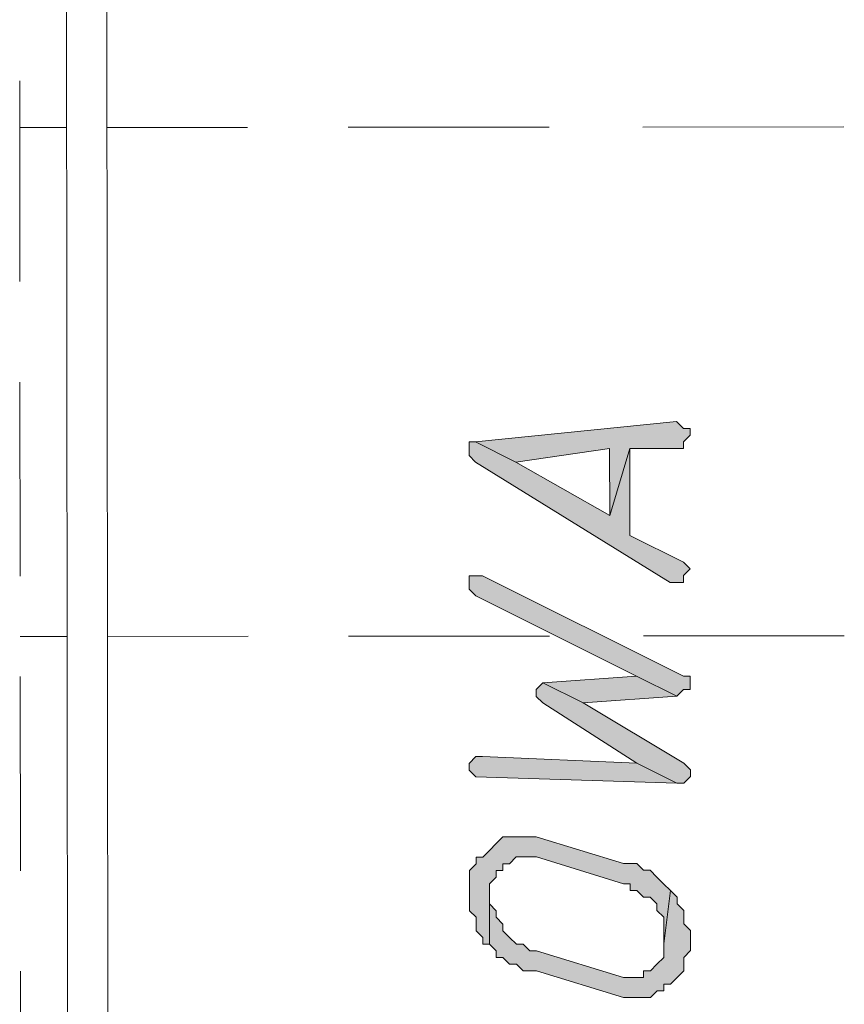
# Model space of a CAD drawing. Header units: inches. Extents: x -5850 to 5646, y 8947 to 13007.
# Tile 491 of 548: x -846 to -794, y 12268 to 12330. Entities that reach past the tile are written whole.
import ezdxf

# ---------------------------------------------------------------- set-up
doc = ezdxf.new("R2010")
doc.units = ezdxf.units.IN
doc.header["$MEASUREMENT"] = 0
doc.layers.add('at_Entity', color=7, linetype='Continuous')
doc.layers.add('at_Solid', color=7, linetype='Continuous')

msp = doc.modelspace()

# ---------------------------------------------------------------- hatches: boundary and pattern name
at = {"layer": 'at_Solid', "lineweight": 20}
for points in [[(-817.621, 12303.454), (-815.082, 12302.185), (-809.172, 12303.038), (-809.168, 12298.811), (-807.901, 12303.039), (-804.521, 12303.042), (-804.522, 12303.466), (-804.104, 12303.885), (-804.104, 12304.309), (-804.523, 12304.308), (-804.947, 12304.732)], [(-818.039, 12303.03), (-818.038, 12302.606), (-817.62, 12302.183), (-805.362, 12294.593), (-804.514, 12294.594), (-804.514, 12295.018), (-804.096, 12295.442), (-804.515, 12295.86), (-807.896, 12297.547), (-807.901, 12303.039), (-809.168, 12298.811), (-815.082, 12302.185), (-817.621, 12303.454), (-818.039, 12303.454)], [(-818.031, 12294.582), (-818.031, 12294.158), (-817.612, 12293.735), (-807.47, 12288.68), (-804.931, 12287.411), (-804.508, 12287.835), (-804.09, 12287.836), (-804.09, 12288.683), (-804.509, 12288.683), (-817.189, 12295.007), (-818.032, 12295.006)], [(-813.38, 12288.251), (-810.847, 12286.988), (-804.931, 12287.411), (-807.47, 12288.68)], [(-813.803, 12287.403), (-813.379, 12286.985), (-807.465, 12283.188), (-804.926, 12281.924), (-804.503, 12281.924), (-804.085, 12282.343), (-804.085, 12282.767), (-804.504, 12283.19), (-810.847, 12286.988), (-813.38, 12288.251), (-813.804, 12287.827)], [(-818.021, 12282.754), (-817.602, 12282.331), (-804.926, 12281.924), (-807.465, 12283.188), (-817.179, 12283.603), (-817.603, 12283.602), (-818.021, 12283.178)], [(-818.014, 12275.154), (-818.013, 12273.882), (-817.594, 12273.464), (-817.593, 12272.617), (-817.169, 12272.199), (-817.169, 12271.775), (-816.745, 12271.776), (-816.748, 12275.155), (-816.748, 12275.573), (-816.33, 12275.997), (-816.331, 12276.421), (-815.907, 12276.421), (-815.907, 12276.845), (-815.484, 12276.846), (-815.06, 12277.27), (-813.794, 12277.271), (-808.3, 12275.581), (-807.876, 12275.581), (-807.876, 12275.163), (-807.458, 12275.163), (-807.033, 12274.74), (-806.61, 12274.74), (-806.191, 12274.317), (-806.191, 12273.893), (-805.766, 12273.475), (-805.765, 12271.785), (-805.344, 12275.165), (-805.768, 12275.583), (-806.193, 12276.006), (-806.611, 12276.43), (-807.035, 12276.429), (-807.459, 12276.853), (-808.301, 12276.852), (-813.795, 12278.537), (-815.909, 12278.535), (-816.332, 12278.111), (-816.75, 12277.687), (-817.174, 12277.268), (-817.597, 12277.268), (-817.597, 12276.844), (-818.015, 12276.42), (-818.014, 12275.572)], [(-816.745, 12271.776), (-816.326, 12271.352), (-816.326, 12270.928), (-815.902, 12270.929), (-815.478, 12270.505), (-815.054, 12270.506), (-814.63, 12270.088), (-813.788, 12270.089), (-808.294, 12268.404), (-806.604, 12268.405), (-806.186, 12268.824), (-805.762, 12268.824), (-805.763, 12269.248), (-805.339, 12269.248), (-804.915, 12269.673), (-804.492, 12270.097), (-804.493, 12270.939), (-804.075, 12271.363), (-804.075, 12271.787), (-804.076, 12272.629), (-804.495, 12273.052), (-804.495, 12273.894), (-804.92, 12274.318), (-804.92, 12274.742), (-805.344, 12275.165), (-805.765, 12271.785), (-805.764, 12270.938), (-806.188, 12270.514), (-806.605, 12270.095), (-807.029, 12270.095), (-807.029, 12269.671), (-808.295, 12269.67), (-813.789, 12271.354), (-814.213, 12271.354), (-814.631, 12271.777), (-815.055, 12271.777), (-815.479, 12272.201), (-815.904, 12272.618), (-815.904, 12273.042), (-816.328, 12273.466), (-816.329, 12273.884), (-816.747, 12274.307), (-816.748, 12275.155)]]:
    msp.add_hatch(color=7, dxfattribs=at).paths.add_polyline_path(points)

# ---------------------------------------------------------------- linework, layer by layer
at = {"layer": 'at_Entity', "color": 7, "lineweight": 20}
for p, q in [((-843.116, 12003.95), (-843.43, 12354.963)), ((-840.898, 12354.965), (-840.585, 12003.952)), ((-846.354, 12313.567), (-846.365, 12326.236)), ((-846.363, 12323.281), (-843.402, 12323.283)), ((-840.87, 12323.286), (-831.998, 12323.294)), ((-825.663, 12323.299), (-812.988, 12323.311)), ((-807.077, 12323.316), (-794.407, 12323.327)), ((-846.337, 12294.981), (-846.348, 12307.226)), ((-804.947, 12304.732), (-817.621, 12303.454)), ((-804.523, 12304.308), (-804.947, 12304.732)), ((-804.104, 12304.309), (-804.523, 12304.308)), ((-804.104, 12303.885), (-804.104, 12304.309)), ((-804.522, 12303.466), (-804.104, 12303.885)), ((-817.621, 12303.454), (-818.039, 12303.454)), ((-818.039, 12303.454), (-818.039, 12303.03)), ((-818.039, 12303.03), (-818.038, 12302.606)), ((-817.621, 12303.454), (-815.082, 12302.185)), ((-815.082, 12302.185), (-817.621, 12303.454)), ((-815.082, 12302.185), (-809.172, 12303.038)), ((-809.172, 12303.038), (-809.168, 12298.811)), ((-809.168, 12298.811), (-807.901, 12303.039)), ((-807.901, 12303.039), (-809.168, 12298.811)), ((-807.901, 12303.039), (-804.521, 12303.042)), ((-807.896, 12297.547), (-807.901, 12303.039)), ((-804.521, 12303.042), (-804.522, 12303.466)), ((-818.038, 12302.606), (-817.62, 12302.183)), ((-817.62, 12302.183), (-805.362, 12294.593)), ((-809.168, 12298.811), (-815.082, 12302.185)), ((-804.515, 12295.86), (-807.896, 12297.547)), ((-804.096, 12295.442), (-804.515, 12295.86)), ((-817.189, 12295.007), (-818.032, 12295.006)), ((-818.032, 12295.006), (-818.031, 12294.582)), ((-804.509, 12288.683), (-817.189, 12295.007)), ((-804.514, 12295.018), (-804.096, 12295.442)), ((-804.514, 12294.594), (-804.514, 12295.018)), ((-804.096, 12295.442), (-804.096, 12295.442)), ((-818.031, 12294.582), (-818.031, 12294.158)), ((-805.362, 12294.593), (-804.514, 12294.594)), ((-818.031, 12294.158), (-817.612, 12293.735)), ((-817.612, 12293.735), (-807.47, 12288.68)), ((-846.334, 12291.177), (-843.373, 12291.18)), ((-840.841, 12291.182), (-831.969, 12291.19)), ((-825.634, 12291.196), (-812.959, 12291.207)), ((-807.048, 12291.212), (-794.379, 12291.224)), ((-807.47, 12288.68), (-813.38, 12288.251)), ((-804.931, 12287.411), (-807.47, 12288.68)), ((-807.47, 12288.68), (-804.931, 12287.411)), ((-804.09, 12288.683), (-804.509, 12288.683)), ((-804.09, 12287.836), (-804.09, 12288.683)), ((-846.321, 12276.394), (-846.332, 12288.646)), ((-813.38, 12288.251), (-813.804, 12287.827)), ((-813.38, 12288.251), (-810.847, 12286.988)), ((-810.847, 12286.988), (-813.38, 12288.251)), ((-813.38, 12288.251), (-813.38, 12288.251)), ((-813.804, 12287.827), (-813.803, 12287.403)), ((-810.847, 12286.988), (-804.931, 12287.411)), ((-804.931, 12287.411), (-804.508, 12287.835)), ((-804.508, 12287.835), (-804.09, 12287.836)), ((-813.803, 12287.403), (-813.803, 12287.403)), ((-813.803, 12287.403), (-813.379, 12286.985)), ((-813.379, 12286.985), (-807.465, 12283.188)), ((-804.504, 12283.19), (-810.847, 12286.988)), ((-817.603, 12283.602), (-818.021, 12283.178)), ((-818.021, 12283.178), (-818.021, 12282.754)), ((-817.179, 12283.603), (-817.603, 12283.602)), ((-807.465, 12283.188), (-817.179, 12283.603)), ((-807.465, 12283.188), (-804.926, 12281.924)), ((-804.926, 12281.924), (-807.465, 12283.188)), ((-804.085, 12282.767), (-804.504, 12283.19)), ((-818.021, 12282.754), (-818.021, 12282.754)), ((-818.021, 12282.754), (-817.602, 12282.331)), ((-804.085, 12282.343), (-804.085, 12282.767)), ((-817.602, 12282.331), (-817.602, 12282.331)), ((-817.602, 12282.331), (-804.926, 12281.924)), ((-804.926, 12281.924), (-804.503, 12281.924)), ((-804.503, 12281.924), (-804.085, 12282.343)), ((-816.332, 12278.111), (-816.75, 12277.687)), ((-815.909, 12278.535), (-816.332, 12278.111)), ((-816.332, 12278.111), (-816.332, 12278.111)), ((-813.795, 12278.537), (-815.909, 12278.535)), ((-808.301, 12276.852), (-813.795, 12278.537)), ((-816.75, 12277.687), (-817.174, 12277.268)), ((-817.174, 12277.268), (-817.597, 12277.268)), ((-817.597, 12277.268), (-817.597, 12276.844)), ((-815.484, 12276.846), (-815.06, 12277.27)), ((-815.06, 12277.27), (-813.794, 12277.271)), ((-813.794, 12277.271), (-808.3, 12275.581)), ((-807.459, 12276.853), (-808.301, 12276.852)), ((-807.035, 12276.429), (-807.459, 12276.853)), ((-817.597, 12276.844), (-818.015, 12276.42)), ((-818.015, 12276.42), (-818.014, 12275.572)), ((-816.33, 12275.997), (-816.331, 12276.421)), ((-816.331, 12276.421), (-815.907, 12276.421)), ((-815.907, 12276.845), (-815.484, 12276.846)), ((-815.907, 12276.421), (-815.907, 12276.845)), ((-806.611, 12276.43), (-807.035, 12276.429)), ((-806.193, 12276.006), (-806.611, 12276.43)), ((-816.748, 12275.573), (-816.33, 12275.997)), ((-805.768, 12275.583), (-806.193, 12276.006)), ((-806.193, 12276.006), (-806.193, 12276.006)), ((-818.014, 12275.572), (-818.014, 12275.154)), ((-818.014, 12275.154), (-818.013, 12273.882)), ((-816.748, 12275.155), (-816.748, 12275.573)), ((-816.747, 12274.307), (-816.748, 12275.155)), ((-816.748, 12275.155), (-816.745, 12271.776)), ((-816.745, 12271.776), (-816.748, 12275.155)), ((-808.3, 12275.581), (-807.876, 12275.581)), ((-807.876, 12275.581), (-807.876, 12275.163)), ((-807.876, 12275.163), (-807.458, 12275.163)), ((-807.458, 12275.163), (-807.033, 12274.74)), ((-805.344, 12275.165), (-805.768, 12275.583)), ((-805.344, 12275.165), (-805.765, 12271.785)), ((-805.765, 12271.785), (-805.344, 12275.165)), ((-804.92, 12274.742), (-805.344, 12275.165)), ((-805.344, 12275.165), (-805.344, 12275.165)), ((-807.033, 12274.74), (-806.61, 12274.74)), ((-806.61, 12274.74), (-806.191, 12274.317)), ((-804.92, 12274.318), (-804.92, 12274.742)), ((-818.013, 12273.882), (-817.594, 12273.464)), ((-816.329, 12273.884), (-816.747, 12274.307)), ((-816.328, 12273.466), (-816.329, 12273.884)), ((-806.191, 12274.317), (-806.191, 12273.893)), ((-806.191, 12273.893), (-805.766, 12273.475)), ((-804.495, 12273.894), (-804.92, 12274.318)), ((-804.495, 12273.052), (-804.495, 12273.894)), ((-817.594, 12273.464), (-817.593, 12272.617)), ((-815.904, 12273.042), (-816.328, 12273.466)), ((-805.766, 12273.475), (-805.765, 12271.785)), ((-817.593, 12272.617), (-817.169, 12272.199)), ((-815.904, 12272.618), (-815.904, 12273.042)), ((-815.479, 12272.201), (-815.904, 12272.618)), ((-804.076, 12272.629), (-804.495, 12273.052)), ((-804.075, 12271.787), (-804.076, 12272.629)), ((-817.169, 12272.199), (-817.169, 12271.775)), ((-815.055, 12271.777), (-815.479, 12272.201)), ((-815.479, 12272.201), (-815.479, 12272.201)), ((-817.169, 12271.775), (-816.745, 12271.776)), ((-816.745, 12271.776), (-816.326, 12271.352)), ((-816.326, 12271.352), (-816.326, 12270.928)), ((-814.631, 12271.777), (-815.055, 12271.777)), ((-814.213, 12271.354), (-814.631, 12271.777)), ((-813.789, 12271.354), (-814.213, 12271.354)), ((-808.295, 12269.67), (-813.789, 12271.354)), ((-805.765, 12271.785), (-805.764, 12270.938)), ((-804.493, 12270.939), (-804.075, 12271.363)), ((-804.075, 12271.363), (-804.075, 12271.787)), ((-816.326, 12270.928), (-815.902, 12270.929)), ((-815.902, 12270.929), (-815.478, 12270.505)), ((-805.764, 12270.938), (-806.188, 12270.514)), ((-805.764, 12270.938), (-805.764, 12270.938)), ((-804.492, 12270.097), (-804.493, 12270.939)), ((-846.304, 12257.384), (-846.315, 12270.06)), ((-815.478, 12270.505), (-815.054, 12270.506)), ((-815.054, 12270.506), (-814.63, 12270.088)), ((-814.63, 12270.088), (-813.788, 12270.089)), ((-813.788, 12270.089), (-808.294, 12268.404)), ((-806.605, 12270.095), (-807.029, 12270.095)), ((-807.029, 12270.095), (-807.029, 12269.671)), ((-806.188, 12270.514), (-806.605, 12270.095)), ((-806.188, 12270.514), (-806.188, 12270.514)), ((-804.915, 12269.673), (-804.492, 12270.097)), ((-807.029, 12269.671), (-808.295, 12269.67)), ((-805.339, 12269.248), (-804.915, 12269.673)), ((-806.604, 12268.405), (-806.186, 12268.824)), ((-806.186, 12268.824), (-805.762, 12268.824)), ((-805.762, 12268.824), (-805.763, 12269.248)), ((-805.763, 12269.248), (-805.339, 12269.248)), ((-808.294, 12268.404), (-806.604, 12268.405))]:
    msp.add_line(p, q, dxfattribs=at)

doc.saveas('drawing.dxf')
